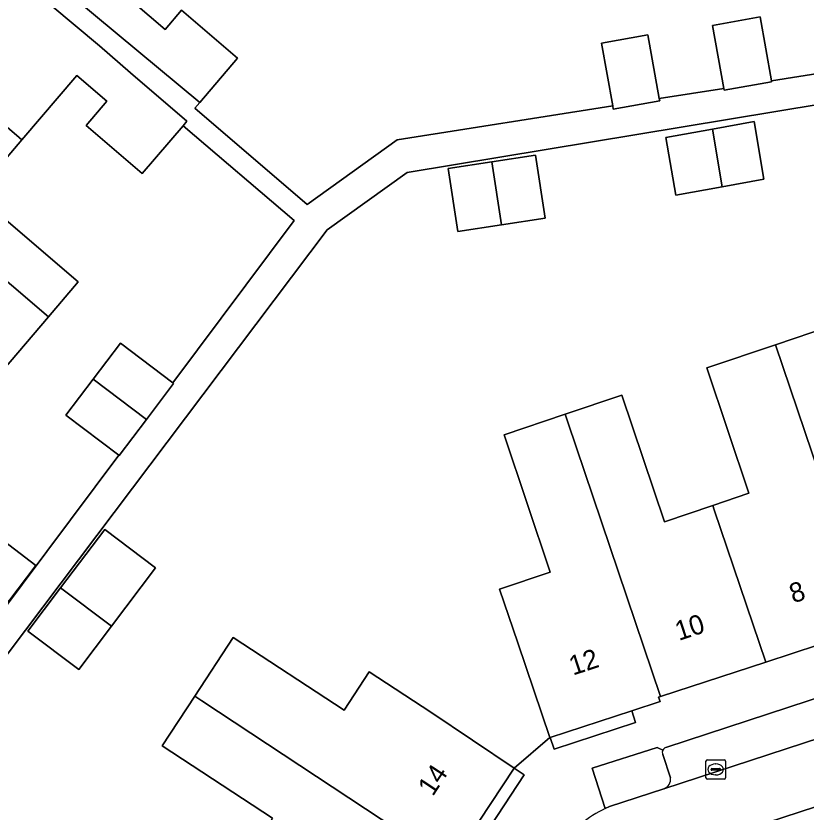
# Model space of a CAD drawing. Extents: x 159716 to 160783, y 383290 to 384031.
# Drawn here: x 160217.92 to 160258.52, y 383866.23 to 383907.14 of the extents above; entities that cross this region are included whole.
import ezdxf

# ---------------------------------------------------------------- set-up
doc = ezdxf.new("R2010")
doc.units = 0
for name, color, linetype in [('IMGEO_Erf', 7, 'Continuous'), ('IMGEO_Groenvoorziening', 7, 'Continuous'), ('IMGEO_Kolk', 7, 'Continuous'), ('IMGEO_Pand', 7, 'Continuous'), ('IMGEO_Pand_nummerreeks', 7, 'Continuous'), ('IMGEO_Parkeervlak_open', 7, 'Continuous'), ('IMGEO_Rijbaan_lokaal_open', 7, 'Continuous'), ('IMGEO_Voetpad_open', 7, 'Continuous')]:
    doc.layers.add(name, color=color, linetype=linetype)

msp = doc.modelspace()

# ---------------------------------------------------------------- linework, layer by layer
at = {"layer": 'IMGEO_Erf'}
for points in [[(160223.946, 383907.85), (160225.59, 383906.446), (160226.432, 383907.431), (160229.315, 383904.967), (160227.368, 383902.689), (160227.115, 383902.392), (160232.895, 383897.456), (160237.512, 383900.771), (160248.589, 383902.516), (160248.012, 383905.745), (160250.396, 383906.17), (160250.981, 383902.893), (160254.297, 383903.415), (160253.718, 383906.652), (160256.159, 383907.088), (160256.746, 383903.801), (160259.554, 383904.244)], [(160275.909, 383905.362), (160238.025, 383899.101), (160233.917, 383896.149), (160209.286, 383863.48)], [(160210.826, 383868.027), (160223.204, 383884.572), (160220.496, 383886.622), (160221.894, 383888.47), (160223.292, 383890.318), (160225.98, 383888.283), (160232.22, 383896.624), (160226.512, 383901.5), (160224.419, 383899.05), (160221.531, 383901.517), (160222.592, 383902.758), (160221.05, 383904.075), (160218.229, 383900.774), (160215.847, 383897.987), (160221.129, 383893.473), (160219.595, 383891.678), (160216.823, 383888.434)], [(160231.112, 383865.921), (160225.436, 383869.636), (160227.11, 383872.193), (160229.079, 383875.201), (160234.785, 383871.466), (160236.074, 383873.435), (160239.246, 383871.359), (160243.521, 383868.49), (160245.363, 383870.058), (160243.711, 383874.923), (160242.778, 383877.688), (160245.378, 383878.566), (160243.003, 383885.607), (160246.145, 383886.668), (160249.061, 383887.652), (160251.255, 383881.152), (160253.734, 383881.989), (160255.591, 383882.616), (160253.419, 383889.052), (160256.954, 383890.245), (160259.775, 383891.198)]]:
    msp.add_lwpolyline(points, dxfattribs=at)
for points in [[(160256.36, 383898.747), (160254.212, 383898.364), (160251.824, 383897.937), (160251.323, 383900.901), (160253.71, 383901.327), (160255.858, 383901.711)], [(160245.112, 383896.755), (160242.867, 383896.411), (160240.623, 383896.066), (160240.127, 383899.297), (160242.372, 383899.641), (160244.616, 383899.986)], [(160216.22, 383880.971), (160218.955, 383878.902), (160217.564, 383877.063), (160216.173, 383875.225), (160213.438, 383877.294), (160214.829, 383879.133)], [(160222.835, 383875.781), (160221.152, 383873.558), (160218.539, 383875.535), (160220.222, 383877.758), (160222.487, 383880.753), (160225.1, 383878.776)]]:
    msp.add_lwpolyline(points, close=True, dxfattribs=at)
at = {"layer": 'IMGEO_Groenvoorziening'}
for points in [[(160249.764, 383870.842), (160249.568, 383871.44), (160245.373, 383870.062), (160245.573, 383869.465)], [(160244.043, 383868.148), (160243.521, 383868.49), (160241.123, 383864.849), (160241.625, 383864.468)]]:
    msp.add_lwpolyline(points, close=True, dxfattribs=at)
for points in [[(160251.161, 383869.411), (160250.88, 383869.55), (160247.53, 383868.479), (160248.208, 383866.408), (160248.419, 383866.516), (160251.223, 383867.433)], [(160251.552, 383867.997), (160251.157, 383869.189)]]:
    msp.add_lwpolyline(points, dxfattribs=at)
for centre, radius, start, end in [((160251.404, 383869.296), 0.269, 154.5742, 203.3614), ((160251.058, 383867.907), 0.502, 289.1882, 10.2989)]:
    msp.add_arc(centre, radius, start, end, dxfattribs=at)
at = {"layer": 'IMGEO_Kolk'}
for p, q in [((160253.381, 383867.997), (160253.381, 383868.849)), ((160253.456, 383868.923), (160254.308, 383868.923)), ((160253.869, 383868.703), (160253.894, 383868.703)), ((160254.382, 383868.849), (160254.382, 383867.997)), ((160253.64, 383868.417), (160253.64, 383868.429)), ((160254.078, 383868.38), (160253.68, 383868.38)), ((160253.683, 383868.466), (160254.081, 383868.466)), ((160254.124, 383868.429), (160254.124, 383868.417)), ((160254.308, 383867.923), (160253.456, 383867.923)), ((160253.892, 383868.143), (160253.867, 383868.143))]:
    msp.add_line(p, q, dxfattribs=at)
for points in [[(160253.381, 383867.997), (160253.381, 383868.849)], [(160253.456, 383868.923), (160254.308, 383868.923)], [(160254.382, 383868.849), (160254.382, 383867.997)], [(160254.308, 383867.923), (160253.456, 383867.923)]]:
    msp.add_lwpolyline(points, dxfattribs=at)
for centre, radius, start, end in [((160253.458, 383868.847), 0.0765, 91.552, 178.448), ((160253.458, 383868.847), 0.0765, 91.552, 178.448), ((160254.306, 383868.847), 0.0765, 1.552, 88.448), ((160254.306, 383868.847), 0.0765, 1.552, 88.448), ((160253.68, 383868.426), 0.0403, 85.8775, 175.7526), ((160253.677, 383868.416), 0.0366, 178.938, 274.7102), ((160254.081, 383868.423), 0.043, 264.8664, 352.4533), ((160254.085, 383868.428), 0.0386, 1.7309, 96.639), ((160253.458, 383867.999), 0.0765, 181.552, 268.448), ((160253.458, 383867.999), 0.0765, 181.552, 268.448), ((160254.306, 383867.999), 0.0765, 271.552, 358.448), ((160254.306, 383867.999), 0.0765, 271.552, 358.448)]:
    msp.add_arc(centre, radius, start, end, dxfattribs=at)
for centre, major_axis, ratio, start_param, end_param in [((160253.868, 383868.423), (-0.387, 0.002), 0.722429, 4.712389, 7.853982), ((160253.893, 383868.423), (-0.39, 0.002), 0.717154, 1.570796, 4.712389)]:
    msp.add_ellipse(centre, major_axis=major_axis, ratio=ratio, start_param=start_param, end_param=end_param, dxfattribs=at)
at = {"layer": 'IMGEO_Pand'}
for points in [[(160227.358, 383911.844), (160221.262, 383917.046), (160221.326, 383917.122), (160220.816, 383917.555), (160217.686, 383913.872), (160218.186, 383913.453), (160216.638, 383911.606), (160227.368, 383902.689), (160229.315, 383904.967), (160226.432, 383907.431), (160225.59, 383906.446), (160223.946, 383907.85)], [(160222.21, 383905.6), (160219.725, 383907.698), (160216.004, 383910.872), (160214.436, 383909.037), (160213.931, 383909.468), (160211.454, 383906.565), (160218.087, 383900.896), (160218.229, 383900.774), (160221.05, 383904.075), (160222.592, 383902.758), (160221.531, 383901.517), (160224.419, 383899.05), (160226.512, 383901.5), (160226.709, 383901.731), (160223.816, 383904.219)], [(160254.297, 383903.415), (160254.313, 383903.325), (160256.753, 383903.761), (160256.746, 383903.801), (160256.159, 383907.088), (160253.718, 383906.652)], [(160218.229, 383900.774), (160218.087, 383900.896), (160211.454, 383906.565), (160207.702, 383902.165), (160208.217, 383901.728), (160208.056, 383901.539), (160219.595, 383891.678), (160221.129, 383893.473), (160215.847, 383897.987)], [(160248.589, 383902.516), (160248.619, 383902.347), (160251.003, 383902.772), (160250.981, 383902.893), (160250.396, 383906.17), (160248.012, 383905.745)], [(160208.056, 383901.539), (160204.158, 383896.941), (160210.376, 383891.627), (160211.52, 383892.965), (160216.823, 383888.434), (160219.595, 383891.678)], [(160253.71, 383901.327), (160254.212, 383898.364), (160256.36, 383898.747), (160255.858, 383901.711)], [(160253.71, 383901.327), (160251.323, 383900.901), (160251.824, 383897.937), (160254.212, 383898.364)], [(160242.372, 383899.641), (160242.867, 383896.411), (160245.112, 383896.755), (160244.616, 383899.986)], [(160242.372, 383899.641), (160240.127, 383899.297), (160240.623, 383896.066), (160242.867, 383896.411)], [(160264.551, 383885.538), (160261.978, 383884.669), (160259.775, 383891.198), (160256.954, 383890.245), (160261.863, 383875.712), (160262.942, 383876.065), (160267.271, 383877.483)], [(160221.894, 383888.47), (160224.629, 383886.4), (160226.027, 383888.248), (160225.98, 383888.283), (160223.292, 383890.318)], [(160256.954, 383890.245), (160253.419, 383889.052), (160255.591, 383882.616), (160253.734, 383881.989), (160253.808, 383881.769), (160256.451, 383873.94), (160261.863, 383875.712)], [(160221.894, 383888.47), (160220.496, 383886.622), (160223.204, 383884.572), (160223.231, 383884.552), (160224.629, 383886.4)], [(160253.808, 383881.769), (160253.734, 383881.989), (160251.255, 383881.152), (160249.061, 383887.652), (160246.145, 383886.668), (160246.283, 383886.259), (160251.043, 383872.168), (160256.451, 383873.94)], [(160246.283, 383886.259), (160246.145, 383886.668), (160243.003, 383885.607), (160245.378, 383878.566), (160242.778, 383877.688), (160243.711, 383874.923), (160245.363, 383870.058), (160245.373, 383870.062), (160249.568, 383871.44), (160251.022, 383871.917), (160250.95, 383872.138), (160251.043, 383872.168)], [(160214.829, 383879.133), (160217.564, 383877.063), (160218.955, 383878.902), (160216.22, 383880.971)], [(160220.222, 383877.758), (160222.835, 383875.781), (160225.1, 383878.776), (160222.487, 383880.753)], [(160222.835, 383875.781), (160220.222, 383877.758), (160218.539, 383875.535), (160221.152, 383873.558)], [(160239.246, 383871.359), (160236.074, 383873.435), (160234.785, 383871.466), (160229.079, 383875.201), (160227.11, 383872.193), (160227.475, 383871.954), (160240.072, 383863.647), (160240.253, 383863.528), (160241.123, 383864.849), (160243.521, 383868.49)], [(160227.475, 383871.954), (160227.11, 383872.193), (160225.436, 383869.636), (160231.112, 383865.921), (160229.672, 383863.722), (160230.02, 383863.494), (160236.967, 383858.946), (160240.072, 383863.647)]]:
    msp.add_lwpolyline(points, close=True, dxfattribs=at)
at = {"layer": 'IMGEO_Parkeervlak_open'}
for points in [[(160272.272, 383876.414), (160251.323, 383869.555)], [(160251.223, 383867.433), (160273.583, 383874.745)], [(160274.717, 383871.643), (160269.035, 383869.772), (160252.341, 383864.329)], [(160251.157, 383869.189), (160251.552, 383867.997)]]:
    msp.add_lwpolyline(points, dxfattribs=at)
for centre, radius, start, end in [((160251.407, 383869.298), 0.27, 108.0023, 155.2648), ((160251.404, 383869.296), 0.269, 154.5742, 203.3614), ((160251.058, 383867.907), 0.502, 289.1882, 10.2989)]:
    msp.add_arc(centre, radius, start, end, dxfattribs=at)
at = {"layer": 'IMGEO_Rijbaan_lokaal_open'}
for points in [[(160277.605, 383876.051), (160277.465, 383875.985), (160273.583, 383874.745), (160251.223, 383867.433), (160248.419, 383866.516), (160248.208, 383866.408)], [(160252.341, 383864.329), (160269.035, 383869.772), (160274.717, 383871.643)]]:
    msp.add_lwpolyline(points, dxfattribs=at)
msp.add_arc((160250.408, 383861.617), 5.272, 114.6603, 146.8863, dxfattribs=at)
at = {"layer": 'IMGEO_Voetpad_open'}
for points in [[(160259.554, 383904.244), (160256.746, 383903.801), (160256.753, 383903.761), (160254.313, 383903.325), (160254.297, 383903.415), (160250.981, 383902.893), (160251.003, 383902.772), (160248.619, 383902.347), (160248.589, 383902.516), (160237.512, 383900.771), (160232.895, 383897.456), (160227.115, 383902.392), (160227.368, 383902.689), (160216.638, 383911.606)], [(160219.725, 383907.698), (160222.21, 383905.6), (160223.816, 383904.219), (160226.709, 383901.731), (160226.512, 383901.5), (160232.22, 383896.624), (160225.98, 383888.283), (160226.027, 383888.248), (160224.629, 383886.4), (160223.231, 383884.552), (160223.204, 383884.572), (160210.826, 383868.027)], [(160209.286, 383863.48), (160233.917, 383896.149), (160238.025, 383899.101), (160275.909, 383905.362)], [(160251.323, 383869.555), (160272.272, 383876.414), (160276.944, 383878.059), (160277.605, 383876.051)], [(160261.863, 383875.712), (160256.451, 383873.94), (160251.043, 383872.168), (160250.95, 383872.138), (160251.022, 383871.917), (160249.568, 383871.44), (160249.764, 383870.842), (160245.573, 383869.465), (160245.373, 383870.062), (160245.363, 383870.058), (160243.521, 383868.49), (160244.043, 383868.148), (160241.625, 383864.468)], [(160248.208, 383866.408), (160247.53, 383868.479), (160250.88, 383869.55), (160251.161, 383869.411)]]:
    msp.add_lwpolyline(points, dxfattribs=at)
for centre, radius, start, end in [((160251.407, 383869.298), 0.27, 108.0023, 155.2648), ((160250.408, 383861.617), 5.272, 114.6603, 146.8863)]:
    msp.add_arc(centre, radius, start, end, dxfattribs=at)

# ---------------------------------------------------------------- texts
at = {"layer": 'IMGEO_Pand_nummerreeks'}
for s, rotation, p in [('8', 18.1456, (160257.863, 383876.951)), ('10', 18.1456, (160251.987, 383875.024)), ('12', 18.1456, (160246.544, 383873.241)), ('14', 56.614, (160239.344, 383867))]:
    msp.add_text(s, height=1, rotation=rotation, dxfattribs=at).set_placement(p)

doc.saveas('drawing.dxf')
